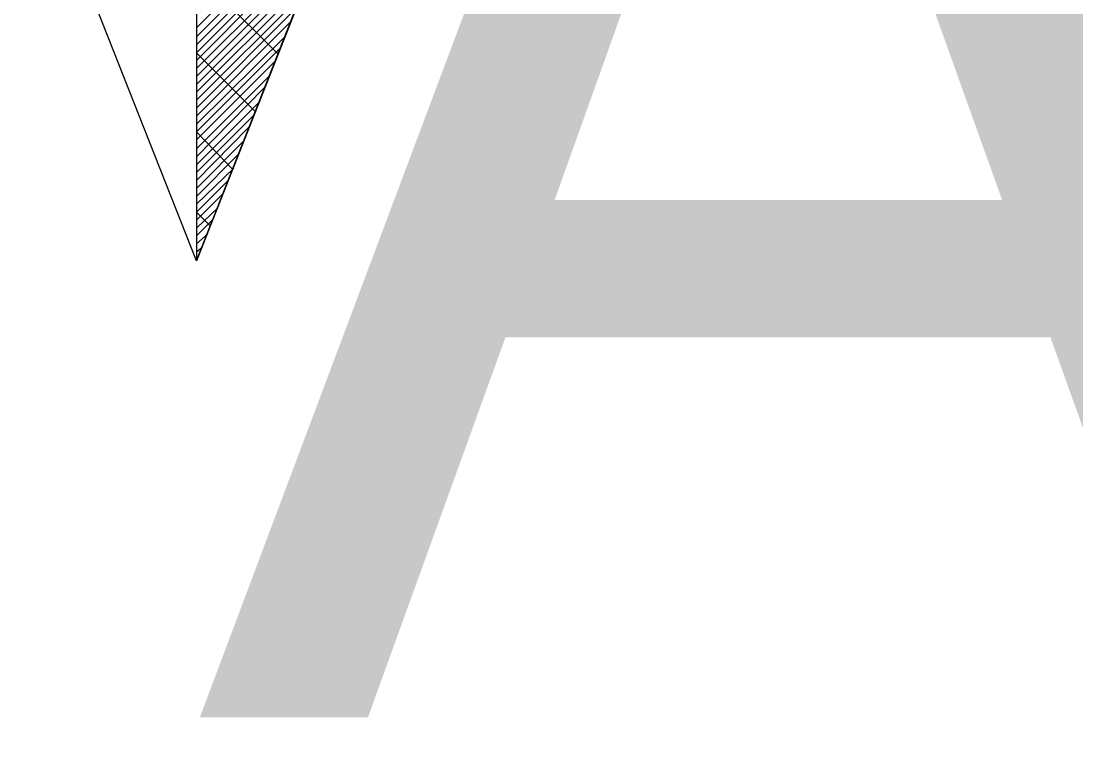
# Model space of a CAD drawing. Extents: x -729889 to -691139, y -995431 to -974354.
# Drawn here: x -725496.79 to -725495.167, y -978473.546 to -978472.446 of the extents above; entities that cross this region are included whole.
import ezdxf

# ---------------------------------------------------------------- set-up
doc = ezdxf.new("R2010")
doc.units = 0
doc.layers.add('Atributy', color=7, linetype='Continuous')
doc.layers.add('Světelný bod se zemním svítidlem', color=7, linetype='Continuous')

# ---------------------------------------------------------------- blocks, each defined once
blk = doc.blocks.new('Světlo')
at = {"layer": 'Světelný bod se zemním svítidlem'}
for p, q in [((0, 1.6939), (0, -1.3043)), ((0, 0), (0, -1.3043)), ((0, -1.3043), (0.3687, -0.3687)), ((0, -1.3043), (0.3687, -0.3687)), ((0, -1.3043), (-0.2696, -0.6209)), ((0.2696, -0.6209), (0, -1.3043)), ((0, -0.9461), (0.233, -0.7148)), ((0, -0.96), (0.2243, -0.7339)), ((0, -0.9722), (0.2174, -0.7548)), ((0, -0.9843), (0.2087, -0.7757)), ((0, -0.9965), (0.2, -0.7948)), ((0, -1.0087), (0.193, -0.8157)), ((0, -1.0209), (0.1843, -0.8365)), ((0, -1.033), (0.1774, -0.8557)), ((0.1252, -0.9861), (0, -0.8609)), ((0, -1.0452), (0.1687, -0.8765)), ((0, -1.0574), (0.16, -0.8974)), ((0, -1.0696), (0.153, -0.9165)), ((0, -1.0817), (0.1443, -0.9374)), ((0, -1.0939), (0.1374, -0.9583)), ((0, -1.1061), (0.1287, -0.9774)), ((0.0904, -1.0748), (0, -0.9843)), ((0, -1.1183), (0.12, -0.9983)), ((0, -1.1322), (0.113, -1.0191)), ((0, -1.1443), (0.1043, -1.0383)), ((0, -1.1565), (0.0974, -1.0591)), ((0, -1.1687), (0.0887, -1.08)), ((0, -1.1809), (0.08, -1.0991)), ((0.0557, -1.1635), (0, -1.1061)), ((0, -1.193), (0.073, -1.12)), ((0, -1.2052), (0.0643, -1.1409)), ((0, -1.2174), (0.0574, -1.1617)), ((0, -1.2296), (0.0487, -1.1809)), ((0, -1.2417), (0.04, -1.2017)), ((0, -1.2539), (0.033, -1.2226)), ((0.0209, -1.2504), (0, -1.2296)), ((0, -1.2661), (0.0243, -1.2417)), ((0, -1.2783), (0.0174, -1.2626)), ((0, -1.2904), (0.0087, -1.2835)), ((0, -1.3043), (0, -1.3026))]:
    blk.add_line(p, q, dxfattribs=at)

msp = doc.modelspace()

# ---------------------------------------------------------------- block references
at = {"layer": 'Světelný bod se zemním svítidlem', "xscale": 1.0005800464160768, "yscale": 1.0005800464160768}
msp.add_blockref('Světlo', (-725496.52, -978471.51), dxfattribs=at)

# ---------------------------------------------------------------- texts
at = {"layer": 'Atributy'}
msp.add_text('A-0191', height=2, dxfattribs=at).set_placement((-725496.52, -978473.5176))

doc.saveas('drawing.dxf')
